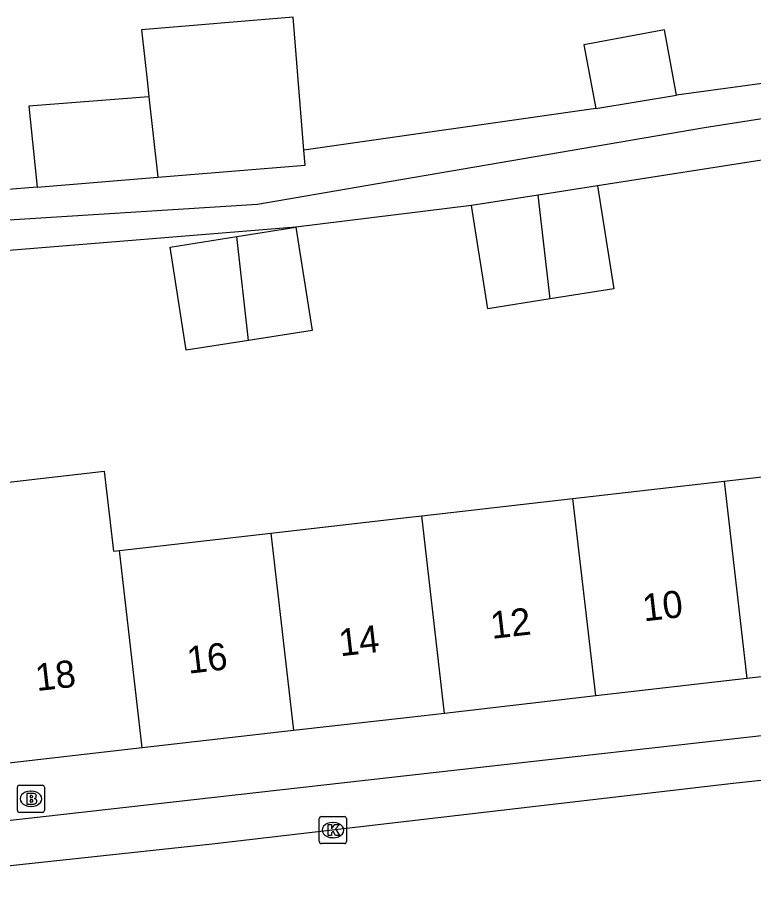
# Model space of a CAD drawing. Extents: x 162250 to 162654, y 380744 to 381605.
# Drawn here: x 162485.54 to 162512.69, y 380898.12 to 380930.06 of the extents above; entities that cross this region are included whole.
import ezdxf

# ---------------------------------------------------------------- set-up
doc = ezdxf.new("R2010")
doc.units = 0
for name, color, linetype in [('IMGEO_Brandkraan', 7, 'Continuous'), ('IMGEO_Kolk', 7, 'Continuous'), ('IMGEO_Pand', 7, 'Continuous'), ('IMGEO_Pand_nummerreeks', 7, 'Continuous'), ('IMGEO_Rijbaan_lokaal_open', 7, 'Continuous'), ('IMGEO_Voetpad_open', 7, 'Continuous')]:
    doc.layers.add(name, color=color, linetype=linetype)

msp = doc.modelspace()

# ---------------------------------------------------------------- linework, layer by layer
at = {"layer": 'IMGEO_Brandkraan'}
for p, q in [((162485.539, 380900.821), (162485.539, 380901.673)), ((162485.614, 380901.747), (162486.466, 380901.747)), ((162486.54, 380901.673), (162486.54, 380900.821)), ((162486.027, 380901.527), (162486.052, 380901.527)), ((162486.466, 380900.747), (162485.614, 380900.747)), ((162486.05, 380900.967), (162486.025, 380900.967))]:
    msp.add_line(p, q, dxfattribs=at)
for points in [[(162485.539, 380900.821), (162485.539, 380901.673)], [(162485.614, 380901.747), (162486.466, 380901.747)], [(162486.54, 380901.673), (162486.54, 380900.821)], [(162485.887, 380901.447), (162485.887, 380901.047), (162486.1, 380901.047)], [(162486.118, 380901.447), (162485.887, 380901.447)], [(162486.066, 380901.366), (162486.012, 380901.366), (162486.012, 380901.29)], [(162486.012, 380901.29), (162486.065, 380901.29)], [(162486.074, 380901.214), (162486.012, 380901.214), (162486.012, 380901.133)], [(162486.012, 380901.133), (162486.074, 380901.133)], [(162486.466, 380900.747), (162485.614, 380900.747)]]:
    msp.add_lwpolyline(points, dxfattribs=at)
for centre, radius, start, end in [((162485.616, 380901.671), 0.0765, 91.552, 178.448), ((162485.616, 380901.671), 0.0765, 91.552, 178.448), ((162486.464, 380901.671), 0.0765, 1.552, 88.448), ((162486.464, 380901.671), 0.0765, 1.552, 88.448), ((162486.067, 380901.328), 0.0379, 267.8285, 90.9355), ((162486.122, 380901.302), 0.145, 59.4692, 91.5367), ((162486.147, 380901.349), 0.0922, 285.5137, 58.1501), ((162486.075, 380901.173), 0.0404, 269.8759, 90.5077), ((162486.106, 380901.298), 0.251, 268.6676, 293.5347), ((162486.152, 380901.157), 0.105, 301.3115, 78.989), ((162485.616, 380900.823), 0.0765, 181.552, 268.448), ((162485.616, 380900.823), 0.0765, 181.552, 268.448), ((162486.464, 380900.823), 0.0765, 271.552, 358.448), ((162486.464, 380900.823), 0.0765, 271.552, 358.448)]:
    msp.add_arc(centre, radius, start, end, dxfattribs=at)
for centre, major_axis, ratio, start_param, end_param in [((162486.026, 380901.247), (-0.387, 0.002), 0.722429, 4.712389, 7.853982), ((162486.051, 380901.247), (-0.39, 0.002), 0.717154, 1.570796, 4.712389)]:
    msp.add_ellipse(centre, major_axis=major_axis, ratio=ratio, start_param=start_param, end_param=end_param, dxfattribs=at)
at = {"layer": 'IMGEO_Kolk'}
for p, q in [((162496.674, 380899.667), (162496.674, 380900.519)), ((162496.749, 380900.593), (162497.601, 380900.593)), ((162497.162, 380900.373), (162497.187, 380900.373)), ((162497.675, 380900.519), (162497.675, 380899.667)), ((162497.185, 380899.813), (162497.16, 380899.813)), ((162497.601, 380899.593), (162496.749, 380899.593))]:
    msp.add_line(p, q, dxfattribs=at)
for points in [[(162496.674, 380899.667), (162496.674, 380900.519)], [(162496.749, 380900.593), (162497.601, 380900.593)], [(162497.675, 380900.519), (162497.675, 380899.667)], [(162496.995, 380900.293), (162497.118, 380900.293), (162497.118, 380900.142), (162497.248, 380900.293), (162497.412, 380900.293), (162497.266, 380900.142), (162497.419, 380899.893), (162497.267, 380899.893), (162497.182, 380900.057), (162497.118, 380899.99), (162497.118, 380899.893), (162496.995, 380899.893), (162496.995, 380900.293)], [(162497.601, 380899.593), (162496.749, 380899.593)]]:
    msp.add_lwpolyline(points, dxfattribs=at)
for centre, start, end in [((162496.751, 380900.517), 91.552, 178.448), ((162496.751, 380900.517), 91.552, 178.448), ((162497.599, 380900.517), 1.552, 88.448), ((162497.599, 380900.517), 1.552, 88.448), ((162496.751, 380899.669), 181.552, 268.448), ((162496.751, 380899.669), 181.552, 268.448), ((162497.599, 380899.669), 271.552, 358.448), ((162497.599, 380899.669), 271.552, 358.448)]:
    msp.add_arc(centre, 0.0765, start, end, dxfattribs=at)
for centre, major_axis, ratio, start_param, end_param in [((162497.161, 380900.093), (-0.387, 0.002), 0.722429, 4.712389, 7.853982), ((162497.186, 380900.093), (-0.39, 0.002), 0.717154, 1.570796, 4.712389)]:
    msp.add_ellipse(centre, major_axis=major_axis, ratio=ratio, start_param=start_param, end_param=end_param, dxfattribs=at)
at = {"layer": 'IMGEO_Pand'}
for points in [[(162496.104, 380925.164), (162495.704, 380930.062), (162490.116, 380929.606), (162490.336, 380927.636), (162490.392, 380927.134)], [(162509.846, 380927.191), (162509.396, 380929.603), (162506.427, 380929.05), (162506.866, 380926.698)], [(162490.392, 380927.134), (162485.966, 380926.783), (162486.266, 380923.802)], [(162490.392, 380927.134), (162490.724, 380924.166)], [(162506.866, 380926.698), (162509.846, 380927.191)], [(162490.724, 380924.166), (162496.149, 380924.609), (162496.104, 380925.164)], [(162486.266, 380923.802), (162490.724, 380924.166)], [(162506.931, 380923.849), (162504.744, 380923.506)], [(162506.931, 380923.849), (162507.529, 380920.046), (162505.183, 380919.678)], [(162504.744, 380923.506), (162502.288, 380923.12)], [(162505.183, 380919.678), (162504.744, 380923.506)], [(162505.183, 380919.678), (162502.886, 380919.317), (162502.288, 380923.12)], [(162493.627, 380921.976), (162495.814, 380922.319)], [(162495.814, 380922.319), (162496.412, 380918.516), (162494.067, 380918.148)], [(162494.067, 380918.148), (162491.769, 380917.787), (162491.171, 380921.59), (162493.627, 380921.976)], [(162494.067, 380918.148), (162493.627, 380921.976)], [(162511.599, 380912.962), (162517.173, 380913.601)], [(162483.398, 380912.716), (162488.741, 380913.329), (162489.079, 380910.381), (162489.309, 380910.407)], [(162506.027, 380912.323), (162511.599, 380912.962)], [(162511.599, 380912.962), (162512.435, 380905.679)], [(162500.454, 380911.684), (162506.027, 380912.323)], [(162506.864, 380905.038), (162506.027, 380912.323)], [(162494.882, 380911.045), (162500, 380911.632), (162500.454, 380911.684)], [(162501.291, 380904.397), (162500.454, 380911.684)], [(162489.309, 380910.407), (162494.882, 380911.045)], [(162494.882, 380911.045), (162495.718, 380903.759)], [(162490.145, 380903.121), (162489.309, 380910.407)], [(162518.009, 380906.32), (162512.435, 380905.679)], [(162512.435, 380905.679), (162506.864, 380905.038)], [(162506.864, 380905.038), (162501.291, 380904.397)], [(162501.291, 380904.397), (162500, 380904.249), (162495.718, 380903.759)], [(162495.718, 380903.759), (162490.145, 380903.121)], [(162490.145, 380903.121), (162484.572, 380902.483)]]:
    msp.add_lwpolyline(points, dxfattribs=at)
at = {"layer": 'IMGEO_Rijbaan_lokaal_open'}
msp.add_lwpolyline([(162515.59, 380902.21), (162511.929, 380901.805), (162500, 380900.419), (162492.727, 380899.574), (162479.093, 380898.117)], dxfattribs=at)
at = {"layer": 'IMGEO_Voetpad_open'}
for points in [[(162467.389, 380921.174), (162482.883, 380922.444), (162494.393, 380923.178), (162498.395, 380923.862), (162510.88, 380925.996), (162534.644, 380929.722)], [(162516.071, 380928.041), (162509.846, 380927.191)], [(162506.866, 380926.698), (162496.104, 380925.164)], [(162513.38, 380924.857), (162506.931, 380923.849)], [(162486.266, 380923.802), (162485.055, 380923.703)], [(162502.288, 380923.12), (162495.814, 380922.319)], [(162495.814, 380922.319), (162484.626, 380921.418)], [(162479.401, 380898.674), (162479.285, 380899.779), (162500, 380902.119), (162515.054, 380903.819), (162515.182, 380902.51)]]:
    msp.add_lwpolyline(points, dxfattribs=at)

# ---------------------------------------------------------------- texts
at = {"layer": 'IMGEO_Pand_nummerreeks'}
for s, rotation, p in [('10', 6.5479, (162508.645, 380907.785)), ('12', 6.5479, (162503.042, 380907.142)), ('14', 6.5479, (162497.449, 380906.499)), ('16', 6.5479, (162491.852, 380905.857)), ('18', 6.5489, (162486.258, 380905.216))]:
    msp.add_text(s, height=1, rotation=rotation, dxfattribs=at).set_placement(p)

doc.saveas('drawing.dxf')
